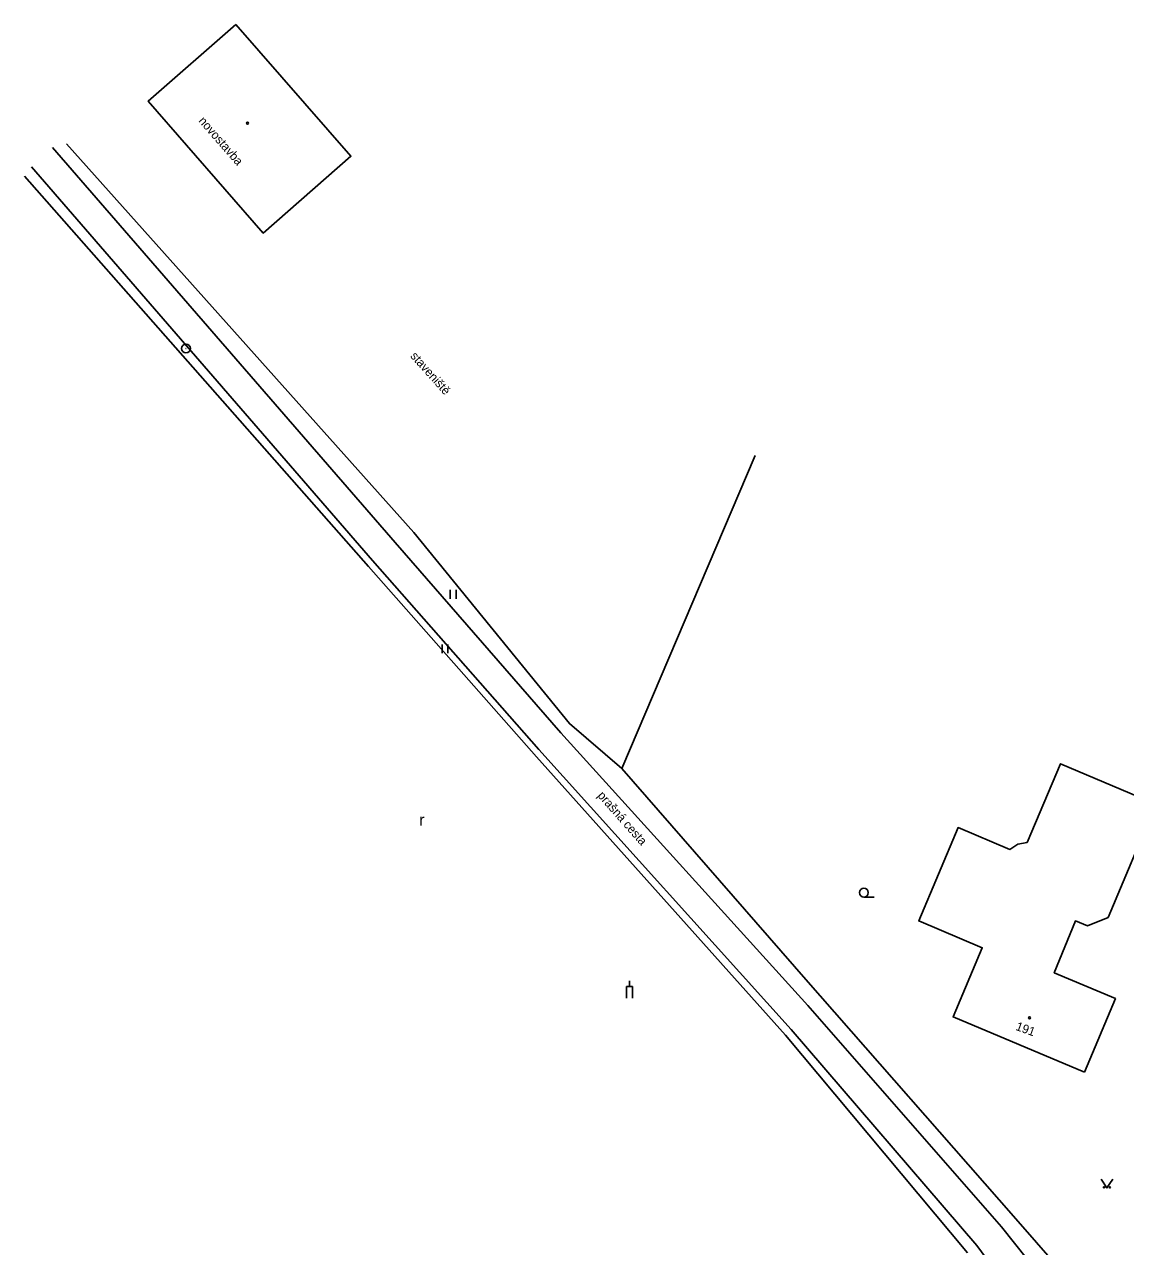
# Model space of a CAD drawing. Extents: x -544674 to -541478, y -1199076 to -1195527.
# Drawn here: x -543877.1 to -543782.6, y -1196641.1 to -1196536.2 of the extents above; entities that cross this region are included whole.
import ezdxf

# ---------------------------------------------------------------- set-up
doc = ezdxf.new("R2010")
doc.units = 0
for name, color, linetype in [('BUDOVY_MĚŘ', 7, 'Continuous'), ('BUDOVY_NEMĚŘ', 7, 'Continuous'), ('MAP_ZN_BP', 7, 'Continuous'), ('POMOC_POPIS', 7, 'Continuous'), ('ROZHRANÍ_PLOCH', 7, 'Continuous'), ('ZELEŇ', 7, 'Continuous'), ('ZN_BUDOV', 7, 'Continuous'), ('ZN_DOPLŇKOVÉ', 7, 'Continuous'), ('ZN_KULTUR', 7, 'Continuous'), ('Č_POPIS_ORIENT', 7, 'Continuous')]:
    doc.layers.add(name, color=color, linetype=linetype)

msp = doc.modelspace()

# ---------------------------------------------------------------- linework, layer by layer
at = {"layer": 'BUDOVY_MĚŘ'}
msp.add_lwpolyline([(-543858.92, -1196536.23), (-543866.43, -1196542.81), (-543856.56, -1196554.13), (-543849.04, -1196547.54), (-543858.92, -1196536.23)], dxfattribs=at)
at = {"layer": 'BUDOVY_NEMĚŘ'}
msp.add_lwpolyline([(-543786.12, -1196626.1), (-543797.38, -1196621.36), (-543794.88, -1196615.42), (-543800.33, -1196613.13), (-543796.95, -1196605.12), (-543792.52, -1196606.99), (-543791.84, -1196606.55), (-543791.03, -1196606.39), (-543788.18, -1196599.65), (-543779.98, -1196603.12), (-543784.09, -1196612.84), (-543785.86, -1196613.55), (-543786.88, -1196613.13), (-543788.7, -1196617.57), (-543783.45, -1196619.78), (-543786.12, -1196626.1)], dxfattribs=at)
at = {"layer": 'MAP_ZN_BP'}
for radius in [0.375, 0.0005]:
    msp.add_circle((-543863.19, -1196564.02), radius, dxfattribs=at)
at = {"layer": 'ROZHRANÍ_PLOCH'}
for points in [[(-543874.63, -1196546.79), (-543845.24, -1196580.67)], [(-543847.18, -1196582.22), (-543876.43, -1196548.45)], [(-543845.24, -1196580.67), (-543831.04, -1196596.98)], [(-543832.93, -1196598.42), (-543847.18, -1196582.22)], [(-543809.85, -1196620.37), (-543831.04, -1196596.98)], [(-543832.93, -1196598.42), (-543811.27, -1196622.43)], [(-543793.24, -1196639.37), (-543809.85, -1196620.37)], [(-543811.27, -1196622.43), (-543795.35, -1196640.96)], [(-543784.43, -1196650.43), (-543793.24, -1196639.37)], [(-543789.61, -1196648.77), (-543795.35, -1196640.96)]]:
    msp.add_lwpolyline(points, dxfattribs=at)
at = {"layer": 'ZELEŇ'}
for points in [[(-543873.43, -1196546.48), (-543843.65, -1196579.82)], [(-543847.53, -1196582.72), (-543877.05, -1196549.24)], [(-543825.8, -1196600.06), (-543830.29, -1196596.2), (-543843.65, -1196579.82)], [(-543833.12, -1196599.04), (-543847.53, -1196582.72)], [(-543811.77, -1196622.92), (-543833.12, -1196599.04)], [(-543796.15, -1196641.6), (-543811.77, -1196622.92)]]:
    msp.add_lwpolyline(points, dxfattribs=at)
at = {"layer": 'ZN_BUDOV'}
for centre in [(-543857.91, -1196544.7), (-543790.82, -1196621.43)]:
    msp.add_circle(centre, 0.0875, dxfattribs=at)
at = {"layer": 'ZN_DOPLŇKOVÉ'}
msp.add_line((-543825.14, -1196618.76), (-543825.14, -1196618.26), dxfattribs=at)
for points in [[(-543814.37, -1196573.2), (-543825.8, -1196600.06)], [(-543825.8, -1196600.06), (-543810.02, -1196618.14)], [(-543810.02, -1196618.14), (-543792.19, -1196638.44)], [(-543825.39, -1196619.76), (-543825.39, -1196618.76), (-543824.89, -1196618.76), (-543824.89, -1196619.76)], [(-543792.19, -1196638.44), (-543784.32, -1196647.47)]]:
    msp.add_lwpolyline(points, dxfattribs=at)
at = {"layer": 'ZN_KULTUR'}
for p, q in [((-543840.52, -1196585.485), (-543840.52, -1196584.735)), ((-543840.02, -1196585.485), (-543840.02, -1196584.735)), ((-543841.22, -1196590.155), (-543841.22, -1196589.405)), ((-543840.72, -1196590.155), (-543840.72, -1196589.405)), ((-543805.03, -1196611.075), (-543804.155, -1196611.075))]:
    msp.add_line(p, q, dxfattribs=at)
msp.add_lwpolyline([(-543784.69, -1196635.27), (-543784.19, -1196636.02), (-543783.69, -1196635.27)], dxfattribs=at)
for centre, radius in [((-543805.03, -1196610.7), 0.375), ((-543784.44, -1196635.97), 0.05), ((-543783.94, -1196635.97), 0.05)]:
    msp.add_circle(centre, radius, dxfattribs=at)

# ---------------------------------------------------------------- texts
at = {"layer": 'POMOC_POPIS'}
for s, rotation, p in [('novostavba', 311.09001, (-543862.16, -1196544.53)), ('staveniště', 311.77, (-543843.99, -1196564.71)), ('prašná cesta', 311.45, (-543827.93, -1196602.4))]:
    msp.add_text(s, height=0.75, rotation=rotation, dxfattribs=at).set_placement(p)
at = {"layer": 'ZN_KULTUR'}
msp.add_text('r', height=1, dxfattribs=at).set_placement((-543843.178, -1196604.962))
at = {"layer": 'Č_POPIS_ORIENT'}
msp.add_text('191', height=0.75, rotation=340.01, dxfattribs=at).set_placement((-543792.07, -1196622.46))

doc.saveas('drawing.dxf')
